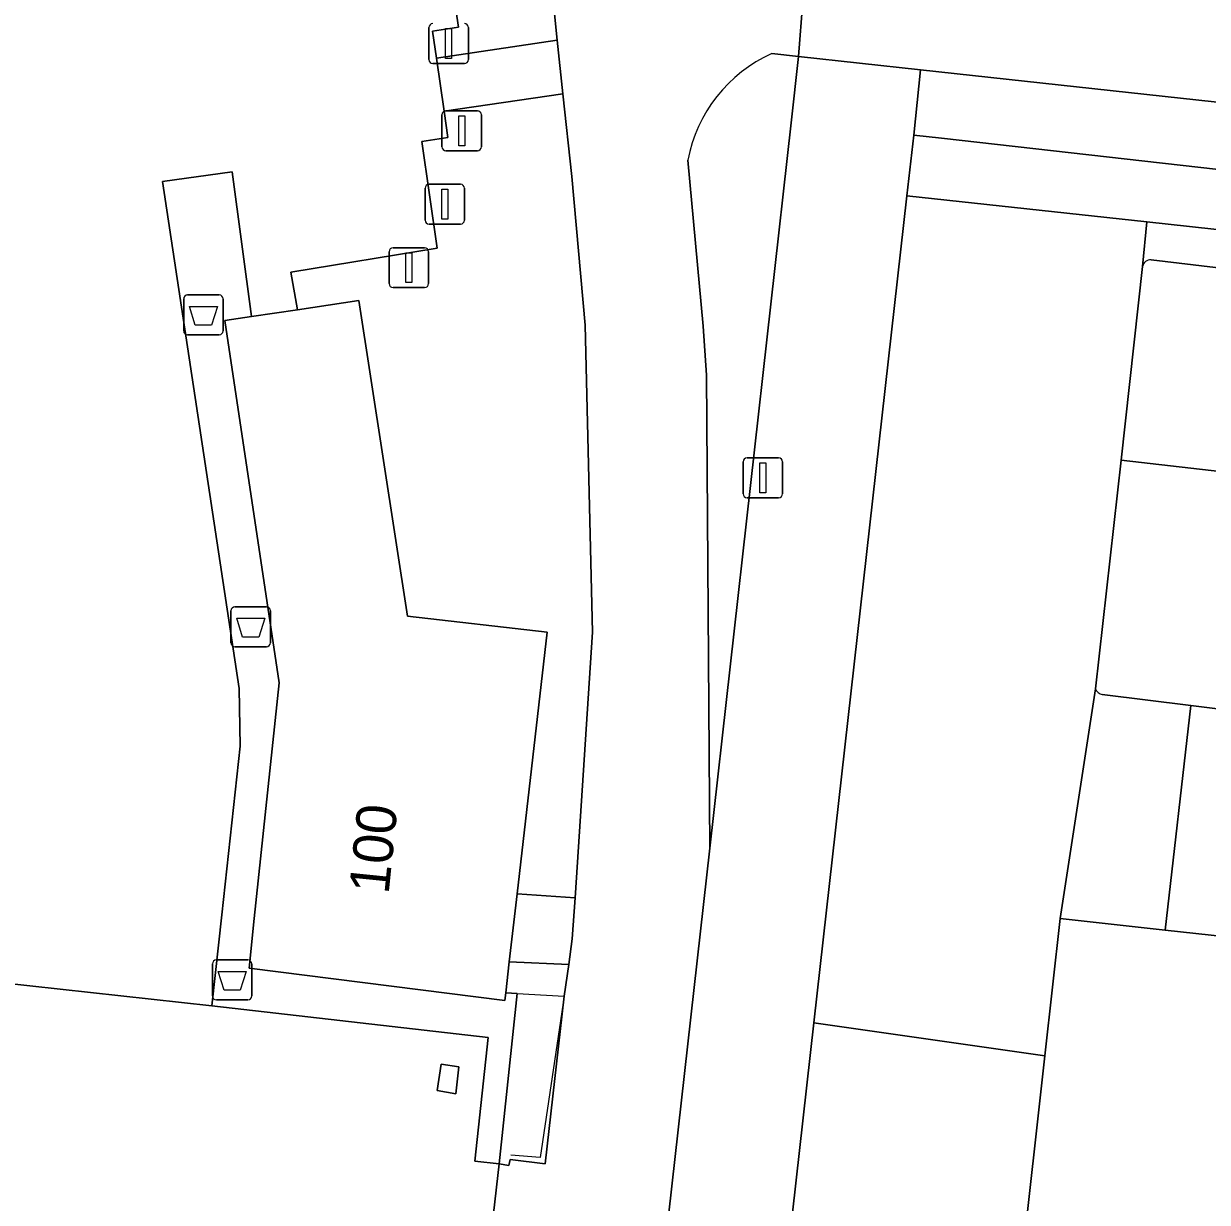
# Model space of a CAD drawing. Extents: x 162026 to 163502, y 387295 to 388169.
# Drawn here: x 162101.19 to 162130.91, y 387815.16 to 387844.73 of the extents above; entities that cross this region are included whole.
import ezdxf

# ---------------------------------------------------------------- set-up
doc = ezdxf.new("R2010")
doc.units = 0
for name, color, linetype in [('IMGEO_Afsluitpaal', 7, 'Continuous'), ('IMGEO_Afvalbak', 7, 'Continuous'), ('IMGEO_Berm_groen', 7, 'Continuous'), ('IMGEO_Fietspad_gesloten', 7, 'Continuous'), ('IMGEO_Groenvoorziening', 7, 'Continuous'), ('IMGEO_Hek', 7, 'Continuous'), ('IMGEO_Lichtmast', 7, 'Continuous'), ('IMGEO_Muur', 7, 'Continuous'), ('IMGEO_Pand', 7, 'Continuous'), ('IMGEO_Pand_nummerreeks', 7, 'Continuous'), ('IMGEO_Parkeervlak_open', 7, 'Continuous'), ('IMGEO_Rijbaan_lokaal_open', 7, 'Continuous'), ('IMGEO_Verkeerseiland_groen', 7, 'Continuous'), ('IMGEO_Voetpad_open', 7, 'Continuous')]:
    doc.layers.add(name, color=color, linetype=linetype)

msp = doc.modelspace()

# ---------------------------------------------------------------- linework, layer by layer
at = {"layer": 'IMGEO_Afsluitpaal'}
for p, q in [((162111.366, 387843.834), (162111.366, 387844.634)), ((162111.366, 387844.634), (162111.366, 387843.834)), ((162112.356, 387844.634), (162112.356, 387843.834)), ((162112.356, 387843.834), (162112.356, 387844.634)), ((162112.256, 387843.734), (162111.466, 387843.734)), ((162111.466, 387843.734), (162112.256, 387843.734)), ((162111.694, 387841.646), (162111.694, 387842.446)), ((162111.694, 387842.446), (162111.694, 387841.646)), ((162111.794, 387842.546), (162112.584, 387842.546)), ((162112.584, 387842.546), (162111.794, 387842.546)), ((162112.684, 387842.446), (162112.684, 387841.646)), ((162112.684, 387841.646), (162112.684, 387842.446)), ((162112.584, 387841.546), (162111.794, 387841.546)), ((162111.794, 387841.546), (162112.584, 387841.546)), ((162111.269, 387839.804), (162111.269, 387840.604)), ((162111.269, 387840.604), (162111.269, 387839.804)), ((162111.369, 387840.704), (162112.159, 387840.704)), ((162112.159, 387840.704), (162111.369, 387840.704)), ((162112.259, 387840.604), (162112.259, 387839.804)), ((162112.259, 387839.804), (162112.259, 387840.604)), ((162112.159, 387839.704), (162111.369, 387839.704)), ((162111.369, 387839.704), (162112.159, 387839.704)), ((162110.468, 387839.11), (162111.258, 387839.11)), ((162111.258, 387839.11), (162110.468, 387839.11)), ((162110.368, 387838.21), (162110.368, 387839.01)), ((162110.368, 387839.01), (162110.368, 387838.21)), ((162111.358, 387839.01), (162111.358, 387838.21)), ((162111.358, 387838.21), (162111.358, 387839.01)), ((162111.258, 387838.11), (162110.468, 387838.11)), ((162110.468, 387838.11), (162111.258, 387838.11))]:
    msp.add_line(p, q, dxfattribs=at)
for points in [[(162111.786, 387844.609), (162111.936, 387844.609), (162111.936, 387843.859), (162111.786, 387843.859), (162111.786, 387844.609)], [(162112.114, 387842.421), (162112.264, 387842.421), (162112.264, 387841.671), (162112.114, 387841.671), (162112.114, 387842.421)], [(162111.689, 387840.579), (162111.839, 387840.579), (162111.839, 387839.829), (162111.689, 387839.829), (162111.689, 387840.579)], [(162110.788, 387838.985), (162110.938, 387838.985), (162110.938, 387838.235), (162110.788, 387838.235), (162110.788, 387838.985)]]:
    msp.add_lwpolyline(points, dxfattribs=at)
for centre, start, end in [((162111.466, 387844.634), 90, 180), ((162111.466, 387844.634), 90, 180), ((162112.256, 387844.634), 0, 90), ((162112.256, 387844.634), 360, 90), ((162111.466, 387843.834), 180, 270), ((162111.466, 387843.834), 180, 270), ((162112.256, 387843.834), 270, 0), ((162112.256, 387843.834), 270, 0), ((162111.794, 387842.446), 90, 180), ((162111.794, 387842.446), 90, 180), ((162112.584, 387842.446), 0, 90), ((162112.584, 387842.446), 360, 90), ((162111.794, 387841.646), 180, 270), ((162111.794, 387841.646), 180, 270), ((162112.584, 387841.646), 270, 0), ((162112.584, 387841.646), 270, 0), ((162111.369, 387840.604), 90, 180), ((162111.369, 387840.604), 90, 180), ((162112.159, 387840.604), 0, 90), ((162112.159, 387840.604), 360, 90), ((162111.369, 387839.804), 180, 270), ((162111.369, 387839.804), 180, 270), ((162112.159, 387839.804), 270, 0), ((162112.159, 387839.804), 270, 0), ((162110.468, 387839.01), 90, 180), ((162110.468, 387839.01), 90, 180), ((162111.258, 387839.01), 0, 90), ((162111.258, 387839.01), 360, 90), ((162110.468, 387838.21), 180, 270), ((162110.468, 387838.21), 180, 270), ((162111.258, 387838.21), 270, 0), ((162111.258, 387838.21), 270, 0)]:
    msp.add_arc(centre, 0.1, start, end, dxfattribs=at)
at = {"layer": 'IMGEO_Afvalbak'}
for p, q in [((162105.31, 387837.926), (162106.1, 387837.926)), ((162106.1, 387837.926), (162105.31, 387837.926)), ((162105.21, 387837.026), (162105.21, 387837.826)), ((162105.21, 387837.826), (162105.21, 387837.026)), ((162106.2, 387837.826), (162106.2, 387837.026)), ((162106.2, 387837.026), (162106.2, 387837.826)), ((162106.1, 387836.926), (162105.31, 387836.926)), ((162105.31, 387836.926), (162106.1, 387836.926)), ((162106.398, 387829.198), (162106.398, 387829.998)), ((162106.398, 387829.998), (162106.398, 387829.198)), ((162106.498, 387830.098), (162107.288, 387830.098)), ((162107.288, 387830.098), (162106.498, 387830.098)), ((162107.388, 387829.998), (162107.388, 387829.198)), ((162107.388, 387829.198), (162107.388, 387829.998)), ((162107.288, 387829.098), (162106.498, 387829.098)), ((162106.498, 387829.098), (162107.288, 387829.098)), ((162106.031, 387821.237), (162106.821, 387821.237)), ((162106.821, 387821.237), (162106.031, 387821.237)), ((162105.931, 387820.337), (162105.931, 387821.137)), ((162105.931, 387821.137), (162105.931, 387820.337)), ((162106.921, 387821.137), (162106.921, 387820.337)), ((162106.921, 387820.337), (162106.921, 387821.137)), ((162106.821, 387820.237), (162106.031, 387820.237)), ((162106.031, 387820.237), (162106.821, 387820.237))]:
    msp.add_line(p, q, dxfattribs=at)
for points in [[(162105.353, 387837.64), (162106.057, 387837.64), (162105.908, 387837.17), (162105.502, 387837.17), (162105.353, 387837.64)], [(162106.541, 387829.812), (162107.245, 387829.812), (162107.096, 387829.342), (162106.69, 387829.342), (162106.541, 387829.812)], [(162106.074, 387820.951), (162106.778, 387820.951), (162106.629, 387820.481), (162106.223, 387820.481), (162106.074, 387820.951)]]:
    msp.add_lwpolyline(points, dxfattribs=at)
for centre, start, end in [((162105.31, 387837.826), 90, 180), ((162105.31, 387837.826), 90, 180), ((162106.1, 387837.826), 0, 90), ((162106.1, 387837.826), 360, 90), ((162105.31, 387837.026), 180, 270), ((162105.31, 387837.026), 180, 270), ((162106.1, 387837.026), 270, 0), ((162106.1, 387837.026), 270, 0), ((162106.498, 387829.998), 90, 180), ((162106.498, 387829.998), 90, 180), ((162107.288, 387829.998), 0, 90), ((162107.288, 387829.998), 360, 90), ((162106.498, 387829.198), 180, 270), ((162106.498, 387829.198), 180, 270), ((162107.288, 387829.198), 270, 0), ((162107.288, 387829.198), 270, 0), ((162106.031, 387821.137), 90, 180), ((162106.031, 387821.137), 90, 180), ((162106.821, 387821.137), 0, 90), ((162106.821, 387821.137), 360, 90), ((162106.031, 387820.337), 180, 270), ((162106.031, 387820.337), 180, 270), ((162106.821, 387820.337), 270, 0), ((162106.821, 387820.337), 270, 0)]:
    msp.add_arc(centre, 0.1, start, end, dxfattribs=at)
at = {"layer": 'IMGEO_Berm_groen'}
msp.add_lwpolyline([(162113.437, 387855.753), (162111.817, 387855.506), (162112.652, 387850.171), (162111.976, 387850.071), (162112.374, 387847.409), (162111.706, 387847.306), (162112.105, 387844.646), (162111.458, 387844.544), (162111.556, 387843.866), (162114.589, 387844.317)], close=True, dxfattribs=at)
at = {"layer": 'IMGEO_Fietspad_gesloten'}
for points in [[(162112.42, 387869.087), (162112.662, 387863.447), (162113.437, 387855.753), (162114.589, 387844.317), (162114.732, 387842.973), (162114.956, 387840.897), (162115.292, 387837.17), (162115.474, 387829.464), (162115.034, 387822.8), (162114.966, 387821.772), (162114.876, 387821.124), (162114.765, 387820.331), (162114.287, 387816.123), (162113.407, 387816.228), (162113.376, 387816.083), (162113.131, 387816.121), (162112.88, 387813.92)], [(162119.972, 387843.986), (162120.645, 387843.913), (162120.863, 387846.697), (162120.242, 387846.766), (162119.44, 387846.852)], [(162175.011, 387840.691), (162153.864, 387843.037), (162124.015, 387846.348), (162120.863, 387846.697), (162120.645, 387843.913), (162123.707, 387843.579), (162142.441, 387841.533), (162144.47, 387841.312), (162177.938, 387837.659)], [(162118.255, 387837.146), (162117.862, 387841.311)], [(162115.789, 387800.681), (162118.416, 387824.044), (162118.338, 387835.91), (162118.255, 387837.146)]]:
    msp.add_lwpolyline(points, dxfattribs=at)
msp.add_arc((162121.515, 387840.599), 3.721, 114.492, 168.9763, dxfattribs=at)
at = {"layer": 'IMGEO_Groenvoorziening'}
for points in [[(162123.707, 387843.579), (162123.536, 387841.932), (162124.231, 387841.861), (162142.287, 387839.823), (162142.441, 387841.533)], [(162115.292, 387837.17), (162114.956, 387840.897), (162114.732, 387842.973), (162111.749, 387842.534), (162111.845, 387841.875), (162111.189, 387841.777), (162111.576, 387839.099), (162107.9, 387838.501), (162108.068, 387837.555), (162109.607, 387837.786), (162110.833, 387829.869), (162114.335, 387829.462), (162113.581, 387822.896), (162115.034, 387822.8), (162115.474, 387829.464)], [(162128.746, 387833.776), (162129.282, 387838.639), (162129.386, 387839.759), (162123.364, 387840.416), (162121.028, 387819.659), (162123.083, 387819.365), (162126.828, 387818.829), (162127.212, 387822.282), (162128.1, 387828.045)], [(162114.765, 387820.331), (162114.876, 387821.124), (162113.385, 387821.194), (162113.295, 387820.411), (162113.584, 387820.395), (162113.131, 387816.121), (162113.376, 387816.083), (162113.407, 387816.228), (162114.287, 387816.123)], [(162134.38, 387779.681), (162122.62, 387781.023), (162126.828, 387818.829), (162123.083, 387819.365), (162121.028, 387819.659), (162113.203, 387750), (162112.872, 387747.057), (162121.731, 387745.876), (162125.613, 387745.046), (162141.091, 387744.623), (162141.359, 387746.642), (162130.736, 387747.732), (162130.995, 387750)]]:
    msp.add_lwpolyline(points, close=True, dxfattribs=at)
for points in [[(162129.386, 387839.759), (162129.282, 387838.639)], [(162141.753, 387837.294), (162141.978, 387837.533), (162142.079, 387838.375), (162129.386, 387839.759)], [(162129.498, 387838.809), (162141.646, 387837.364)], [(162128.1, 387828.045), (162127.212, 387822.282), (162129.845, 387821.989), (162130.491, 387827.621)], [(162130.491, 387827.621), (162128.269, 387827.898)]]:
    msp.add_lwpolyline(points, dxfattribs=at)
for centre, radius, start, end in [((162129.485, 387838.603), 0.206, 86.4761, 169.932), ((162128.314, 387828.121), 0.227, 199.4812, 258.4839)]:
    msp.add_arc(centre, radius, start, end, dxfattribs=at)
at = {"layer": 'IMGEO_Hek'}
for points in [[(162113.295, 387820.411), (162113.873, 387820.38)], [(162114.765, 387820.331), (162114.16, 387816.28), (162113.419, 387816.337)], [(162113.873, 387820.38), (162114.765, 387820.331)]]:
    msp.add_lwpolyline(points, dxfattribs=at)
at = {"layer": 'IMGEO_Lichtmast'}
for p, q in [((162119.254, 387832.938), (162119.254, 387833.738)), ((162119.254, 387833.738), (162119.254, 387832.938)), ((162119.354, 387833.838), (162120.144, 387833.838)), ((162120.144, 387833.838), (162119.354, 387833.838)), ((162120.244, 387833.738), (162120.244, 387832.938)), ((162120.244, 387832.938), (162120.244, 387833.738)), ((162120.144, 387832.838), (162119.354, 387832.838)), ((162119.354, 387832.838), (162120.144, 387832.838))]:
    msp.add_line(p, q, dxfattribs=at)
msp.add_lwpolyline([(162119.674, 387833.713), (162119.824, 387833.713), (162119.824, 387832.963), (162119.674, 387832.963), (162119.674, 387833.713)], dxfattribs=at)
for centre, start, end in [((162119.354, 387833.738), 90, 180), ((162119.354, 387833.738), 90, 180), ((162120.144, 387833.738), 0, 90), ((162120.144, 387833.738), 360, 90), ((162119.354, 387832.938), 180, 270), ((162119.354, 387832.938), 180, 270), ((162120.144, 387832.938), 270, 0), ((162120.144, 387832.938), 270, 0)]:
    msp.add_arc(centre, 0.1, start, end, dxfattribs=at)
at = {"layer": 'IMGEO_Muur'}
msp.add_lwpolyline([(162112.117, 387818.558), (162111.671, 387818.626), (162111.572, 387817.965), (162112.041, 387817.878)], close=True, dxfattribs=at)
at = {"layer": 'IMGEO_Pand'}
for points in [[(162114.335, 387829.462), (162110.833, 387829.869), (162109.607, 387837.786), (162108.068, 387837.555), (162106.909, 387837.382), (162106.243, 387837.282), (162107.609, 387828.189), (162106.983, 387822.279), (162106.851, 387821.029), (162113.273, 387820.222), (162113.295, 387820.411), (162113.385, 387821.194), (162113.581, 387822.896)], [(162136.99, 387791.294), (162140.291, 387820.827), (162131.777, 387821.774), (162129.845, 387821.989), (162127.212, 387822.282), (162126.828, 387818.829), (162122.62, 387781.023), (162134.38, 387779.681), (162130.995, 387750), (162130.736, 387747.732), (162141.359, 387746.642), (162143.866, 387746.385), (162144.468, 387751.76), (162146.901, 387773.492), (162147.459, 387778.48), (162151.769, 387778.109), (162152.073, 387780.721), (162153.365, 387780.576), (162153.748, 387783.984), (162136.381, 387785.848)]]:
    msp.add_lwpolyline(points, close=True, dxfattribs=at)
at = {"layer": 'IMGEO_Parkeervlak_open'}
for points in [[(162141.646, 387837.364), (162129.498, 387838.809)], [(162129.282, 387838.639), (162128.746, 387833.776), (162141.717, 387832.294), (162154.461, 387830.83)]]:
    msp.add_lwpolyline(points, dxfattribs=at)
msp.add_arc((162129.485, 387838.603), 0.206, 86.4761, 169.932, dxfattribs=at)
at = {"layer": 'IMGEO_Rijbaan_lokaal_open'}
for points in [[(162096.767, 387821.087), (162105.921, 387820.09), (162106.168, 387822.371), (162106.625, 387826.6), (162106.603, 387828.046), (162104.682, 387840.77), (162106.428, 387841.015), (162106.909, 387837.382), (162108.068, 387837.555), (162107.9, 387838.501), (162111.576, 387839.099), (162111.189, 387841.777), (162111.845, 387841.875), (162111.749, 387842.534), (162111.556, 387843.866), (162111.458, 387844.544), (162112.105, 387844.646), (162111.706, 387847.306), (162112.374, 387847.409), (162111.976, 387850.071), (162112.652, 387850.171), (162111.817, 387855.506)], [(162171.391, 387828.971), (162168.645, 387829.276), (162165.795, 387829.593), (162162.997, 387829.904), (162160.2, 387830.215), (162157.402, 387830.526), (162154.604, 387830.837), (162154.461, 387830.83), (162141.717, 387832.294), (162128.746, 387833.776), (162128.1, 387828.045)], [(162128.269, 387827.898), (162130.491, 387827.621), (162132.021, 387827.43)]]:
    msp.add_lwpolyline(points, dxfattribs=at)
for points in [[(162101.99, 387804.263), (162110.475, 387803.329), (162110.793, 387806.115), (162110.947, 387807.462), (162112.128, 387807.325), (162112.408, 387809.672), (162112.88, 387813.92), (162113.131, 387816.121), (162112.523, 387816.185), (162112.855, 387819.291), (162105.921, 387820.09), (162096.767, 387821.087), (162094.882, 387805.045), (162095.032, 387805.029)], [(162112.041, 387817.878), (162111.572, 387817.965), (162111.671, 387818.626), (162112.117, 387818.558)]]:
    msp.add_lwpolyline(points, close=True, dxfattribs=at)
msp.add_arc((162128.314, 387828.121), 0.227, 199.4812, 258.4839, dxfattribs=at)
at = {"layer": 'IMGEO_Verkeerseiland_groen'}
for points in [[(162117.862, 387841.311), (162118.255, 387837.146), (162118.338, 387835.91), (162118.416, 387824.044), (162120.458, 387842.247), (162120.645, 387843.913)], [(162120.645, 387843.913), (162119.972, 387843.986)]]:
    msp.add_lwpolyline(points, dxfattribs=at)
msp.add_arc((162121.515, 387840.599), 3.721, 114.492, 168.9763, dxfattribs=at)
at = {"layer": 'IMGEO_Voetpad_open'}
for points in [[(162114.589, 387844.317), (162111.556, 387843.866), (162111.749, 387842.534), (162114.732, 387842.973)], [(162121.028, 387819.659), (162123.364, 387840.416), (162123.536, 387841.932), (162123.707, 387843.579), (162120.645, 387843.913), (162120.458, 387842.247), (162118.416, 387824.044), (162115.789, 387800.681), (162110.128, 387750), (162109.877, 387747.755), (162102.973, 387685.314), (162105.96, 387684.981), (162107.644, 387700.101), (162109.104, 387713.168), (162109.421, 387716.064), (162112.872, 387747.057), (162113.203, 387750)], [(162106.243, 387837.282), (162106.909, 387837.382), (162106.428, 387841.015), (162104.682, 387840.77), (162106.603, 387828.046), (162106.625, 387826.6), (162106.168, 387822.371), (162105.921, 387820.09), (162112.855, 387819.291), (162112.523, 387816.185), (162113.131, 387816.121), (162113.584, 387820.395), (162113.295, 387820.411), (162113.273, 387820.222), (162106.851, 387821.029), (162106.983, 387822.279), (162107.609, 387828.189)], [(162115.034, 387822.8), (162113.581, 387822.896), (162113.385, 387821.194), (162114.876, 387821.124), (162114.966, 387821.772)]]:
    msp.add_lwpolyline(points, close=True, dxfattribs=at)
for points in [[(162177.764, 387835.959), (162144.349, 387839.619), (162144.47, 387841.312), (162142.441, 387841.533), (162142.287, 387839.823), (162124.231, 387841.861), (162123.536, 387841.932), (162123.364, 387840.416), (162129.386, 387839.759), (162142.079, 387838.375), (162141.978, 387837.533), (162141.753, 387837.294)], [(162132.021, 387827.43), (162130.491, 387827.621), (162129.845, 387821.989), (162131.777, 387821.774), (162131.889, 387822.6), (162132.403, 387826.953)]]:
    msp.add_lwpolyline(points, dxfattribs=at)

# ---------------------------------------------------------------- texts
at = {"layer": 'IMGEO_Pand_nummerreeks'}
msp.add_text('100', height=1, rotation=84.2133, dxfattribs=at).set_placement((162110.354, 387822.87))

doc.saveas('drawing.dxf')
